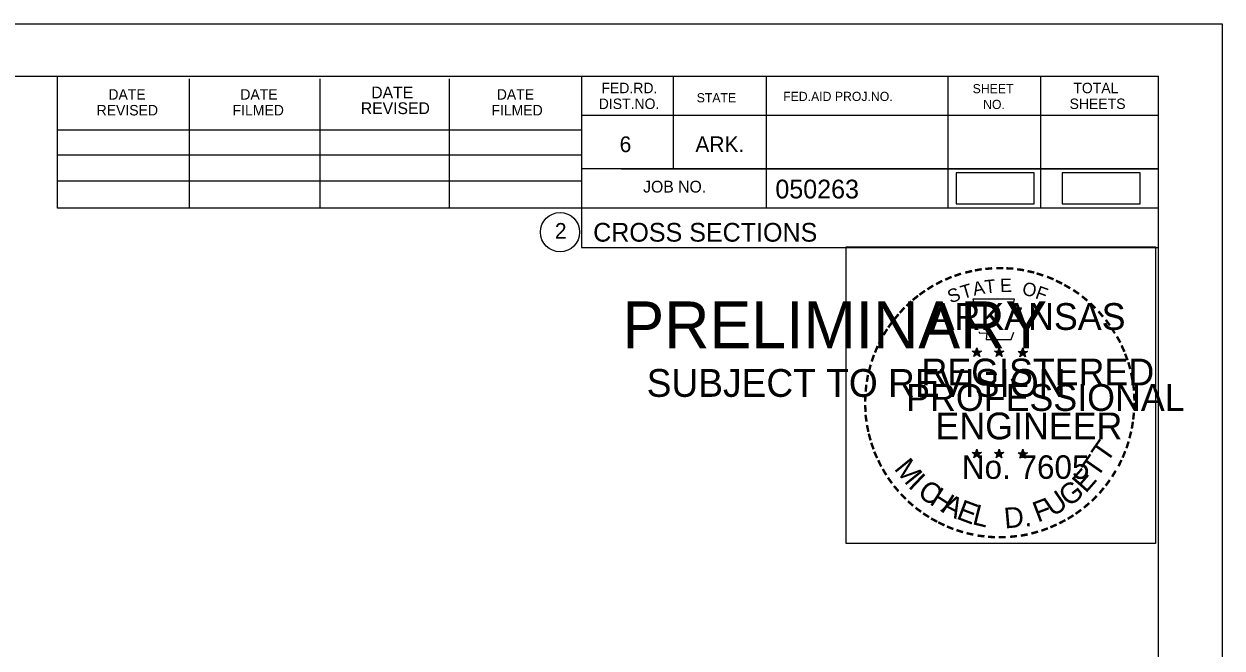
# Model space of a CAD drawing. Extents: x 1365647 to 1367999, y 387113 to 400173.
# Drawn here: x 1365967.5 to 1366057, y 391592.9 to 391639.5 of the extents above; entities that cross this region are included whole.
import ezdxf

# ---------------------------------------------------------------- set-up
doc = ezdxf.new("R2010")
doc.units = 0
for name, color, linetype in [('R_Border', 7, 'Continuous'), ('R_Border PE', 7, 'Continuous'), ('R_Border Prem', 7, 'Continuous'), ('R_Detour', 7, 'Continuous'), ('R_No Plot', 7, 'Continuous')]:
    doc.layers.add(name, color=color, linetype=linetype)

msp = doc.modelspace()

# ---------------------------------------------------------------- linework, layer by layer
at = {"layer": 'R_Border'}
for p, q in [((1365736.095, 391635.599), (1366052.275, 391635.599)), ((1365970.015, 391625.719), (1365970.015, 391635.599)), ((1365979.875, 391625.719), (1365979.875, 391635.399)), ((1365989.635, 391625.719), (1365989.635, 391635.399)), ((1365999.315, 391625.719), (1365999.315, 391635.399)), ((1366009.175, 391635.599), (1366009.175, 391622.799)), ((1366016.015, 391635.599), (1366016.015, 391628.659)), ((1366022.955, 391635.599), (1366022.955, 391625.719)), ((1366036.535, 391635.599), (1366036.535, 391625.719)), ((1366043.475, 391635.599), (1366043.475, 391625.719)), ((1366052.275, 391430.139), (1366052.275, 391635.599)), ((1366052.275, 391632.659), (1366009.175, 391632.659)), ((1366052.275, 391632.679), (1366052.275, 391632.679)), ((1365970.015, 391631.579), (1366009.175, 391631.579)), ((1365970.015, 391629.719), (1366009.175, 391629.719)), ((1366052.275, 391628.659), (1366009.175, 391628.659)), ((1366012.135, 391628.659), (1366052.275, 391628.659)), ((1365970.015, 391625.719), (1365970.015, 391627.779)), ((1365970.015, 391627.779), (1366009.175, 391627.779)), ((1366052.275, 391625.719), (1365970.015, 391625.719)), ((1366009.175, 391622.799), (1366052.275, 391622.799))]:
    msp.add_line(p, q, dxfattribs=at)
msp.add_circle((1366007.562, 391623.934), 1.467, dxfattribs=at)
at = {"layer": 'R_Border PE'}
for p, q in [((1366038.705, 391615.299), (1366038.664, 391615.047)), ((1366038.705, 391614.934), (1366038.705, 391615.299)), ((1366038.705, 391615.299), (1366038.754, 391615.049)), ((1366040.375, 391615.299), (1366040.334, 391615.047)), ((1366040.375, 391614.934), (1366040.375, 391615.299)), ((1366040.375, 391615.299), (1366040.424, 391615.049)), ((1366038.356, 391615.045), (1366038.705, 391614.934)), ((1366038.356, 391615.045), (1366038.609, 391615)), ((1366038.356, 391615.045), (1366038.593, 391614.923)), ((1366038.489, 391614.637), (1366038.705, 391614.934)), ((1366038.489, 391614.637), (1366038.615, 391614.881)), ((1366038.489, 391614.637), (1366038.703, 391614.854)), ((1366038.918, 391614.637), (1366038.703, 391614.851)), ((1366039.052, 391615.045), (1366038.705, 391614.934)), ((1366038.918, 391614.637), (1366038.705, 391614.934)), ((1366039.052, 391615.045), (1366038.766, 391614.996)), ((1366038.918, 391614.637), (1366038.781, 391614.928)), ((1366039.052, 391615.045), (1366038.848, 391614.943)), ((1366040.026, 391615.045), (1366040.375, 391614.934)), ((1366040.026, 391615.045), (1366040.279, 391615)), ((1366040.026, 391615.045), (1366040.263, 391614.923)), ((1366040.159, 391614.637), (1366040.375, 391614.934)), ((1366040.159, 391614.637), (1366040.285, 391614.881)), ((1366040.159, 391614.637), (1366040.373, 391614.854)), ((1366040.588, 391614.637), (1366040.373, 391614.851)), ((1366040.722, 391615.045), (1366040.375, 391614.934)), ((1366040.588, 391614.637), (1366040.375, 391614.934)), ((1366040.722, 391615.045), (1366040.436, 391614.996)), ((1366040.588, 391614.637), (1366040.451, 391614.928)), ((1366040.722, 391615.045), (1366040.518, 391614.943)), ((1366041.79, 391615.033), (1366042.139, 391614.922)), ((1366041.79, 391615.033), (1366042.043, 391614.988)), ((1366041.79, 391615.033), (1366042.027, 391614.911)), ((1366041.923, 391614.625), (1366042.139, 391614.922)), ((1366041.923, 391614.625), (1366042.049, 391614.869)), ((1366041.923, 391614.625), (1366042.137, 391614.842)), ((1366042.139, 391615.287), (1366042.098, 391615.035)), ((1366042.352, 391614.625), (1366042.137, 391614.839)), ((1366042.139, 391614.922), (1366042.139, 391615.287)), ((1366042.139, 391615.287), (1366042.188, 391615.037)), ((1366042.486, 391615.033), (1366042.139, 391614.922)), ((1366042.352, 391614.625), (1366042.139, 391614.922)), ((1366042.486, 391615.033), (1366042.2, 391614.984)), ((1366042.352, 391614.625), (1366042.215, 391614.916)), ((1366042.486, 391615.033), (1366042.282, 391614.931)), ((1366038.352, 391607.472), (1366038.701, 391607.361)), ((1366038.352, 391607.472), (1366038.605, 391607.427)), ((1366038.352, 391607.472), (1366038.589, 391607.35)), ((1366038.485, 391607.064), (1366038.701, 391607.361)), ((1366038.485, 391607.064), (1366038.611, 391607.308)), ((1366038.485, 391607.064), (1366038.699, 391607.281)), ((1366038.701, 391607.726), (1366038.66, 391607.474)), ((1366038.914, 391607.064), (1366038.699, 391607.278)), ((1366038.701, 391607.361), (1366038.701, 391607.726)), ((1366038.701, 391607.726), (1366038.75, 391607.476)), ((1366039.048, 391607.472), (1366038.701, 391607.361)), ((1366038.914, 391607.064), (1366038.701, 391607.361)), ((1366039.048, 391607.472), (1366038.762, 391607.423)), ((1366038.914, 391607.064), (1366038.777, 391607.355)), ((1366039.048, 391607.472), (1366038.844, 391607.37)), ((1366040.021, 391607.472), (1366040.37, 391607.361)), ((1366040.021, 391607.472), (1366040.274, 391607.427)), ((1366040.021, 391607.472), (1366040.258, 391607.35)), ((1366040.154, 391607.064), (1366040.37, 391607.361)), ((1366040.154, 391607.064), (1366040.28, 391607.308)), ((1366040.154, 391607.064), (1366040.368, 391607.281)), ((1366040.37, 391607.726), (1366040.329, 391607.474)), ((1366040.583, 391607.064), (1366040.368, 391607.278)), ((1366040.37, 391607.361), (1366040.37, 391607.726)), ((1366040.37, 391607.726), (1366040.419, 391607.476)), ((1366040.717, 391607.472), (1366040.37, 391607.361)), ((1366040.583, 391607.064), (1366040.37, 391607.361)), ((1366040.717, 391607.472), (1366040.431, 391607.423)), ((1366040.583, 391607.064), (1366040.446, 391607.355)), ((1366040.717, 391607.472), (1366040.513, 391607.37)), ((1366041.788, 391607.462), (1366042.137, 391607.351)), ((1366041.788, 391607.462), (1366042.041, 391607.417)), ((1366041.788, 391607.462), (1366042.025, 391607.34)), ((1366041.921, 391607.054), (1366042.137, 391607.351)), ((1366041.921, 391607.054), (1366042.047, 391607.298)), ((1366041.921, 391607.054), (1366042.135, 391607.271)), ((1366042.137, 391607.716), (1366042.096, 391607.464)), ((1366042.35, 391607.054), (1366042.135, 391607.268)), ((1366042.137, 391607.351), (1366042.137, 391607.716)), ((1366042.137, 391607.716), (1366042.186, 391607.466)), ((1366042.484, 391607.462), (1366042.137, 391607.351)), ((1366042.35, 391607.054), (1366042.137, 391607.351)), ((1366042.484, 391607.462), (1366042.198, 391607.413)), ((1366042.35, 391607.054), (1366042.213, 391607.345)), ((1366042.484, 391607.462), (1366042.28, 391607.36))]:
    msp.add_line(p, q, dxfattribs=at)
for points in [[(1366038.397, 391618.923), (1366038.666, 391618.096)], [(1366041.908, 391618.001), (1366042.05, 391618.285), (1366041.365, 391618.261), (1366041.513, 391618.923), (1366038.397, 391618.923)], [(1366038.889, 391616.5), (1366038.889, 391616.413), (1366039.452, 391616.394), (1366039.398, 391615.921), (1366041.268, 391615.921), (1366041.469, 391616.457)], [(1366038.705, 391615.299), (1366038.918, 391614.637), (1366038.356, 391615.045), (1366039.052, 391615.045), (1366038.489, 391614.637), (1366038.705, 391615.299)], [(1366040.375, 391615.299), (1366040.588, 391614.637), (1366040.026, 391615.045), (1366040.722, 391615.045), (1366040.159, 391614.637), (1366040.375, 391615.299)], [(1366042.139, 391615.287), (1366042.352, 391614.625), (1366041.79, 391615.033), (1366042.486, 391615.033), (1366041.923, 391614.625), (1366042.139, 391615.287)], [(1366038.701, 391607.726), (1366038.914, 391607.064), (1366038.352, 391607.472), (1366039.048, 391607.472), (1366038.485, 391607.064), (1366038.701, 391607.726)], [(1366040.37, 391607.726), (1366040.583, 391607.064), (1366040.021, 391607.472), (1366040.717, 391607.472), (1366040.154, 391607.064), (1366040.37, 391607.726)], [(1366042.137, 391607.716), (1366042.35, 391607.054), (1366041.788, 391607.462), (1366042.484, 391607.462), (1366041.921, 391607.054), (1366042.137, 391607.716)]]:
    msp.add_lwpolyline(points, dxfattribs=at)
for centre, radius in [((1366038.704, 391614.934), 0.172), ((1366038.704, 391614.934), 0.145), ((1366038.704, 391614.934), 0.116), ((1366038.704, 391614.934), 0.0991), ((1366038.704, 391614.934), 0.0747), ((1366038.704, 391614.934), 0.0495), ((1366038.704, 391614.934), 0.0296), ((1366040.374, 391614.934), 0.172), ((1366040.374, 391614.934), 0.145), ((1366040.374, 391614.934), 0.116), ((1366040.374, 391614.934), 0.0991), ((1366040.374, 391614.934), 0.0747), ((1366040.374, 391614.934), 0.0495), ((1366040.374, 391614.934), 0.0296), ((1366042.138, 391614.922), 0.172), ((1366042.138, 391614.922), 0.145), ((1366042.138, 391614.922), 0.116), ((1366042.138, 391614.922), 0.0991), ((1366042.138, 391614.922), 0.0747), ((1366042.138, 391614.922), 0.0495), ((1366042.138, 391614.922), 0.0296), ((1366038.7, 391607.361), 0.172), ((1366038.7, 391607.361), 0.145), ((1366038.7, 391607.361), 0.116), ((1366038.7, 391607.361), 0.0991), ((1366038.7, 391607.361), 0.0747), ((1366038.7, 391607.361), 0.0495), ((1366038.7, 391607.361), 0.0296), ((1366040.369, 391607.361), 0.172), ((1366040.369, 391607.361), 0.145), ((1366040.369, 391607.361), 0.116), ((1366040.369, 391607.361), 0.0991), ((1366040.369, 391607.361), 0.0747), ((1366040.369, 391607.361), 0.0495), ((1366040.369, 391607.361), 0.0296), ((1366042.136, 391607.351), 0.172), ((1366042.136, 391607.351), 0.145), ((1366042.136, 391607.351), 0.116), ((1366042.136, 391607.351), 0.0991), ((1366042.136, 391607.351), 0.0747), ((1366042.136, 391607.351), 0.0495), ((1366042.136, 391607.351), 0.0296)]:
    msp.add_circle(centre, radius, dxfattribs=at)
at = {"layer": 'R_Detour'}
for points in [[(1366037.165, 391626.051), (1366042.998, 391626.051), (1366042.998, 391628.361), (1366037.165, 391628.361)], [(1366045.079, 391626.048), (1366050.912, 391626.048), (1366050.912, 391628.359), (1366045.079, 391628.359)]]:
    msp.add_lwpolyline(points, close=True, dxfattribs=at)
at = {"layer": 'R_No Plot'}
msp.add_line((1365723.694, 391639.493), (1366057.027, 391639.493), dxfattribs=at)
for points in [[(1365723.687, 391639.493), (1366057.027, 391639.493), (1366057.027, 391426.156), (1365723.687, 391426.156)], [(1366028.946, 391622.831), (1366052.044, 391622.831), (1366052.044, 391600.681), (1366028.946, 391600.681)]]:
    msp.add_lwpolyline(points, close=True, dxfattribs=at)

# ---------------------------------------------------------------- texts
at = {"layer": 'R_Border'}
for s, height, p in [('FED.RD.', 0.7819, (1366010.655, 391634.319)), ('SHEET', 0.684, (1366038.395, 391634.319)), ('TOTAL', 0.7819, (1366045.915, 391634.319)), ('DATE', 0.7819, (1365973.815, 391633.839)), ('DATE', 0.7819, (1365983.675, 391633.839)), ('DATE', 0.8792, (1365993.455, 391633.939)), ('DATE', 0.7819, (1366002.835, 391633.839)), ('STATE', 0.684, (1366017.775, 391633.639)), ('FED.AID PROJ.NO.', 0.684, (1366024.235, 391633.739)), ('REVISED', 0.7819, (1365972.935, 391632.659)), ('FILMED', 0.7819, (1365983.095, 391632.659)), ('REVISED', 0.8792, (1365992.675, 391632.759)), ('FILMED', 0.7819, (1366002.435, 391632.659)), ('DIST.NO.', 0.7819, (1366010.455, 391633.139)), ('NO.', 0.684, (1366039.175, 391633.139)), ('SHEETS', 0.7819, (1366045.635, 391633.139)), ('6', 1.172, (1366012.015, 391629.919)), ('ARK.', 1.1723, (1366017.675, 391629.919)), ('050263', 1.4, (1366023.651, 391626.458)), ('JOB NO.', 0.8792, (1366013.775, 391626.899)), ('2', 1.172, (1366007.179, 391623.448)), ('CROSS SECTIONS', 1.4, (1366010.038, 391623.229))]:
    msp.add_text(s, height=height, rotation=360, dxfattribs=at).set_placement(p)
at = {"layer": 'R_Border PE'}
for s, height, rotation, p in [('-', 1.6, 24.30721, (1366036.511, 391619.781)), ('-', 1.6, 19.17608, (1366037.145, 391620.05)), ('-', 1.6, 13.63015, (1366037.895, 391620.291)), ('-', 1.6, 10.21935, (1366038.573, 391620.453)), ('-', 1.6, 5.89682, (1366039.302, 391620.563)), ('-', 1.6, 0.18623, (1366040.074, 391620.635)), ('-', 1.6, 357.74304, (1366040.797, 391620.622)), ('-', 1.6, 352.16172, (1366041.541, 391620.566)), ('-', 1.6, 347.20489, (1366042.26, 391620.452)), ('-', 1.6, 342.3362, (1366042.895, 391620.297)), ('-', 1.6, 337.85509, (1366043.63, 391620.074)), ('-', 1.6, 34.06357, (1366035.281, 391619.094)), ('-', 1.6, 28.79182, (1366035.878, 391619.464)), ('S', 1, 21.59401, (1366036.752, 391618.601)), ('T', 1, 16.4036, (1366037.666, 391618.932)), ('A', 1, 11.21318, (1366038.492, 391619.183)), ('T', 1, 6.02276, (1366039.341, 391619.349)), ('E', 1, 0.83234, (1366040.446, 391619.459)), ('O', 1, 350.4515, (1366042.05, 391619.249)), ('F', 1, 340.07066, (1366043.004, 391619.021)), ('-', 1.6, 334.12109, (1366044.261, 391619.803)), ('-', 1.6, 329.64089, (1366044.84, 391619.52)), ('-', 1.6, 38.95066, (1366034.227, 391618.321)), ('-', 1.6, 36.23174, (1366034.703, 391618.699)), ('-', 1.6, 325.86266, (1366045.483, 391619.159)), ('-', 1.6, 320.52971, (1366046.093, 391618.733)), ('-', 1.6, 48.42305, (1366033.346, 391617.426)), ('-', 1.6, 42.96224, (1366033.794, 391617.904)), ('ARKANSAS', 2, 360, (1366035.25, 391616.635)), ('-', 1.6, 315.57859, (1366046.692, 391618.245)), ('-', 1.6, 309.87973, (1366047.261, 391617.695)), ('-', 1.6, 54.23247, (1366032.53, 391616.373)), ('-', 1.6, 50.61417, (1366032.943, 391616.94)), ('-', 1.6, 306.65218, (1366047.786, 391617.093)), ('-', 1.6, 58.07063, (1366032.205, 391615.846)), ('-', 1.4, 303.67529, (1366048.272, 391616.525)), ('-', 1.6, 299.66835, (1366048.591, 391615.918)), ('-', 1.6, 67.77427, (1366031.633, 391614.621)), ('-', 1.6, 62.87135, (1366031.892, 391615.232)), ('-', 1.6, 294.66279, (1366048.915, 391615.306)), ('-', 1.6, 72.39447, (1366031.414, 391613.991)), ('REGISTERED', 2, 360, (1366034.572, 391612.486)), ('DWB', 0.01, 360, (1366038.691, 391614.929)), ('DWB', 0.01, 360, (1366040.361, 391614.929)), ('DWB', 0.01, 360, (1366042.125, 391614.917)), ('-', 1.6, 290.57283, (1366049.172, 391614.729)), ('-', 1.6, 75.46096, (1366031.217, 391613.277)), ('-', 1.6, 285.12326, (1366049.406, 391614.149)), ('-', 1.6, 81.20126, (1366031.085, 391612.564)), ('PROFESSIONAL', 2, 360, (1366033.424, 391610.582)), ('-', 1.6, 280.54934, (1366049.606, 391613.407)), ('-', 1.6, 276.59616, (1366049.768, 391612.639)), ('-', 1.6, 89.06224, (1366030.984, 391611.172)), ('-', 1.6, 85.18634, (1366031.009, 391611.873)), ('-', 1.6, 274.33011, (1366049.828, 391611.917)), ('-', 1.6, 94.19588, (1366031.019, 391610.447)), ('-', 1.6, 269.94067, (1366049.862, 391611.285)), ('-', 1.6, 98.94793, (1366031.091, 391609.78)), ('ENGINEER', 2, 360, (1366035.611, 391608.457)), ('-', 1.6, 263.5172, (1366049.843, 391610.619)), ('-', 1.6, 101.71495, (1366031.226, 391609.047)), ('-', 1.6, 255.7626, (1366049.662, 391609.287)), ('-', 1.6, 260.99529, (1366049.772, 391609.965)), ('-', 1.6, 105.45785, (1366031.388, 391608.452)), ('-', 1.6, 109.08742, (1366031.603, 391607.821)), ('T', 1.54, 55.05496, (1366048.42, 391606.626)), ('-', 1.6, 252.86809, (1366049.481, 391608.567)), ('-', 1.6, 114.06432, (1366031.857, 391607.225)), ('No. 7605', 1.757, 360, (1366037.585, 391605.506)), ('DWB', 0.01, 360, (1366038.686, 391607.357)), ('DWB', 0.01, 360, (1366040.355, 391607.355)), ('DWB', 0.01, 360, (1366042.122, 391607.346)), ('T', 1.54, 55.05496, (1366047.689, 391605.506)), ('-', 1.6, 247.88866, (1366049.258, 391607.894)), ('-', 1.6, 115.72885, (1366032.162, 391606.607)), ('M', 1.54, 308.91747, (1366032.472, 391606.252)), ('-', 1.6, 244.61971, (1366048.996, 391607.265)), ('-', 1.6, 120.44712, (1366032.519, 391606.021)), ('-', 1.6, 125.89344, (1366032.922, 391605.46)), ('I', 1.54, 316.46364, (1366033.514, 391604.932)), ('E', 1.54, 48.73133, (1366046.843, 391604.379)), ('-', 1.6, 233.84524, (1366048.2, 391605.86)), ('-', 1.6, 239.07125, (1366048.602, 391606.513)), ('-', 1.6, 130.71812, (1366033.384, 391604.908)), ('C', 1.54, 324.01974, (1366034.187, 391604.309)), ('H', 1.54, 327.53419, (1366035.097, 391603.654)), ('U', 1.54, 34.40523, (1366044.391, 391602.626)), ('G', 1.54, 38.21734, (1366045.59, 391603.359)), ('-', 1.6, 231.25377, (1366047.77, 391605.294)), ('-', 1.6, 134.22381, (1366033.901, 391604.363)), ('-', 1.6, 138.93382, (1366034.426, 391603.899)), ('A', 1.54, 332.55127, (1366035.951, 391603.117)), ('E', 1.54, 339.20679, (1366037.109, 391602.555)), ('F', 1.54, 20.82016, (1366043.254, 391602.232)), ('-', 1.6, 221.08509, (1366046.769, 391604.221)), ('-', 1.6, 225.76533, (1366047.291, 391604.73)), ('-', 1.6, 144.64634, (1366034.982, 391603.493)), ('-', 1.6, 148.08978, (1366035.543, 391603.122)), ('L', 1.54, 346.2929, (1366038.301, 391602.131)), ('D.', 1.54, 5.26016, (1366040.804, 391601.794)), ('-', 1.6, 212.24909, (1366045.686, 391603.362)), ('-', 1.6, 215.73633, (1366046.22, 391603.749)), ('-', 1.6, 151.57039, (1366036.122, 391602.797)), ('-', 1.6, 154.60019, (1366036.644, 391602.55)), ('-', 1.6, 158.56121, (1366037.268, 391602.296)), ('-', 1.6, 200.71842, (1366043.885, 391602.424)), ('-', 1.6, 204.25161, (1366044.504, 391602.697)), ('-', 1.6, 207.35684, (1366045.128, 391603.016)), ('-', 1.6, 162.79826, (1366037.955, 391602.083)), ('-', 1.6, 167.55551, (1366038.67, 391601.919)), ('-', 1.6, 173.11546, (1366039.442, 391601.809)), ('-', 1.6, 176.51827, (1366040.19, 391601.756)), ('-', 1.6, 181.59176, (1366040.934, 391601.775)), ('-', 1.6, 185.81666, (1366041.743, 391601.851)), ('-', 1.6, 191.28576, (1366042.479, 391601.983)), ('-', 1.6, 195.47429, (1366043.208, 391602.182))]:
    msp.add_text(s, height=height, rotation=rotation, dxfattribs=at).set_placement(p)
at = {"layer": 'R_Border Prem'}
for s, height, p in [('PRELIMINARY', 3.5, (1366012.226, 391615.262)), ('DWB', 0.01, (1366012.973, 391617.111)), ('SUBJECT TO REVISION', 2.07511, (1366014.035, 391611.633))]:
    msp.add_text(s, height=height, rotation=360, dxfattribs=at).set_placement(p)

doc.saveas('drawing.dxf')
